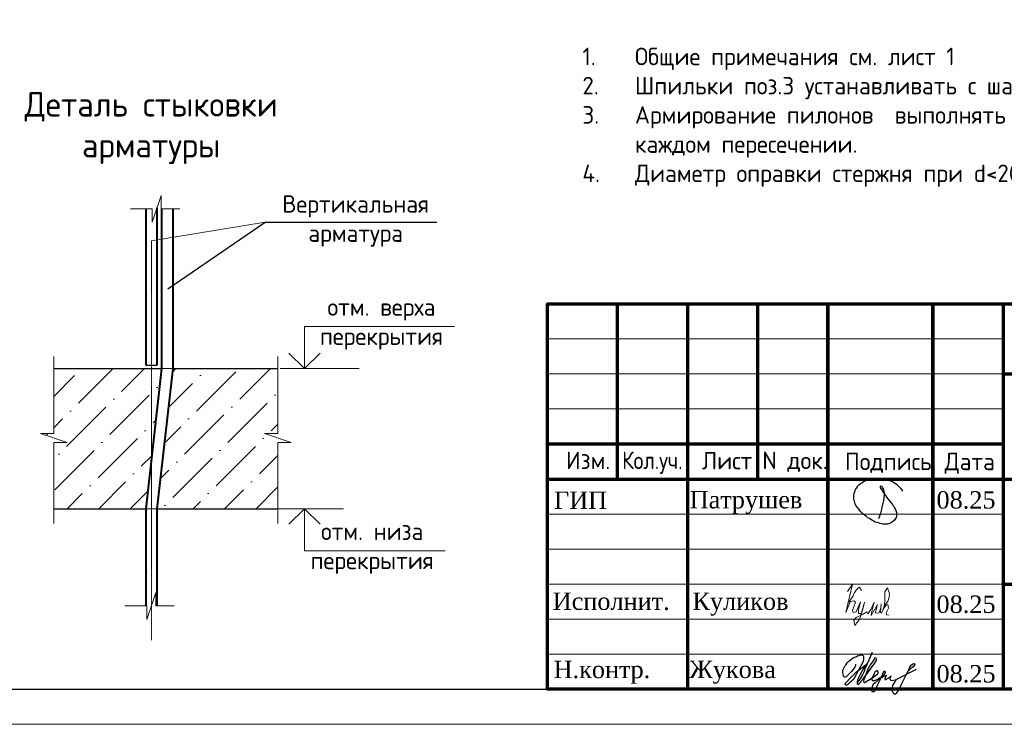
# Model space of a CAD drawing. Header units: millimetres. Extents: x 369815 to 1481759, y -423071 to -27917.
# Tile 272 of 380: x 648328 to 662376, y -331079 to -321023. Entities that reach past the tile are written whole.
import ezdxf

# ---------------------------------------------------------------- set-up
doc = ezdxf.new("R2010")
doc.units = ezdxf.units.MM
doc.linetypes.add('CENTER2', pattern=[28.575, 19.05, -3.175, 3.175, -3.175])
for name, color, linetype in [('PDF7_Text', 7, 'Continuous'), ('PDF8_Text', 7, 'Continuous'), ('ТОЛСТЫЕ_ОСНОВНЫЕ', 6, 'Continuous')]:
    doc.layers.add(name, color=color, linetype=linetype)
for name, color, linetype, lineweight in [('Выноски', 20, 'Continuous', 20), ('подоснова', 151, 'Continuous', 5), ('размер', 1, 'Continuous', 25), ('РАЗМЕРЫ', 1, 'Continuous', 9), ('Рамка', 7, 'Continuous', 70), ('Текст', 7, 'Continuous', 25), ('ТОНКИЕ', 7, 'Continuous', 9)]:
    doc.layers.add(name, color=color, linetype=linetype, lineweight=lineweight)
doc.styles.add('GOST-2.304_Type-B', font='GOST_Common.ttf')
doc.styles.add('PDF Times New Roman', font='times.ttf')
doc.styles.add('style_Tonin', font='simplex.shx', dxfattribs={"width": 0.9})
doc.styles.add('ГОСТ', font='GOST_Common.ttf')
doc.dimstyles.new('20', dxfattribs={"dimtxt": 2.5, "dimasz": 2.5, "dimexe": 1.25, "dimexo": 0.625, "dimtad": 1, "dimdec": 0, "dimlfac": 20, "dimtxsty": 'style_Tonin', "dimblk": 'ARCHTICK', "dimcen": 0, "dimclrt": 256, "dimadec": 0, "dimazin": 0, "dimtfac": 1, "dimtdec": 0, "dimtmove": 0, "dimatfit": 0, "dimfxl": 1, "dimarcsym": 0})

# ---------------------------------------------------------------- blocks, each defined once
blk = doc.blocks.new('11')
at = {"layer": 'Выноски'}
for p, q in [((47944, 66700), (47962, 66737)), ((47962, 66737), (47989, 66781)), ((47989, 66781), (48016, 66806)), ((48016, 66806), (48038, 66823)), ((48038, 66823), (48060, 66786)), ((48060, 66786), (48058, 66769)), ((47885, 66608), (47944, 66700))]:
    blk.add_line(p, q, dxfattribs=at)
blk.add_lwpolyline([(47863, 66761), (47937, 66865), (47843, 66458), (47885, 66564), (47905, 66616), (47954, 66628), (47979, 66606), (47957, 66539), (47937, 66487), (47947, 66458), (47991, 66470), (48051, 66611), (48041, 66569), (48023, 66505), (48023, 66448), (48065, 66448), (48090, 66529), (48110, 66608), (48043, 66369), (47972, 66275), (47954, 66344), (47991, 66389), (48078, 66431), (48142, 66470), (48154, 66441), (48204, 66512), (48246, 66606), (48209, 66455), (48204, 66418), (48295, 66574), (48265, 66463), (48265, 66455), (48312, 66453), (48342, 66529), (48347, 66584), (48337, 66465), (48349, 66453), (48401, 66569), (48443, 66616), (48461, 66678), (48466, 66727), (48436, 66811), (48399, 66754), (48399, 66618), (48389, 66549), (48374, 66507), (48416, 66564), (48441, 66576), (48451, 66524), (48433, 66482), (48419, 66453), (48424, 66428), (48458, 66421)], dxfattribs=at)
blk = doc.blocks.new('яяя')
at = {"lineweight": 30}
for points in [[(345424, 110432), (345425, 110410), (345424, 110397), (345417, 110379), (345406, 110350), (345390, 110319), (345357, 110275), (345310, 110221), (345265, 110176), (345198, 110110), (345161, 110077), (345133, 110066), (345116, 110066), (345102, 110075), (345090, 110091), (345082, 110115), (345074, 110146), (345066, 110182), (345064, 110206), (345067, 110234), (345077, 110278), (345095, 110320), (345114, 110361), (345134, 110395), (345159, 110428), (345195, 110469), (345228, 110506), (345284, 110560), (345331, 110595), (345379, 110625), (345435, 110648), (345486, 110670), (345532, 110686), (345573, 110696), (345605, 110698), (345621, 110695), (345635, 110687), (345648, 110671), (345656, 110649), (345659, 110625), (345659, 110583), (345656, 110553), (345647, 110523), (345635, 110489), (345387, 110033), (345349, 109985), (345311, 109948), (345247, 109889), (345209, 109858), (345192, 109844), (345180, 109837), (345157, 109833), (345150, 109835), (345140, 109842), (345135, 109856), (345138, 109881), (345148, 109892), (345183, 109930), (345267, 110024), (345343, 110105), (345455, 110213), (345617, 110343), (345775, 110456), (345811, 110526), (345838, 110607), (345890, 110740), (345902, 110771), (345698, 110295), (345672, 110226), (345626, 110132), (345572, 110032), (345518, 109953), (345481, 109918), (345497, 110001), (345567, 110147), (345655, 110301), (345760, 110442)], [(345481, 109918), (345476, 109896), (345475, 109874), (345485, 109861), (345506, 109866), (345539, 109891), (345632, 109983), (345968, 110450), (346022, 110527), (346029, 110560), (346027, 110579), (346026, 110590), (346010, 110605), (345993, 110609), (345975, 110601), (345962, 110584), (345954, 110562), (345857, 110421), (345783, 110292), (345741, 110183), (345701, 110079), (345665, 109985), (345660, 109952), (345666, 109929), (345669, 109915), (345682, 109910), (345702, 109914), (345735, 109941), (345846, 110007), (346065, 110160), (346075, 110193), (346070, 110217), (346066, 110236), (346052, 110241), (346030, 110241), (346007, 110228), (345978, 110203), (345960, 110164), (345892, 110010), (345895, 109986), (345904, 109966), (345925, 109964), (345969, 109968), (346045, 110000), (346218, 110114), (346261, 110154), (346280, 110184), (346282, 110210), (346278, 110225), (346263, 110229), (346241, 110222), (346220, 110198), (346162, 110049), (345989, 109904), (345932, 109849), (345906, 109805), (345891, 109739), (345890, 109690), (345899, 109652), (345924, 109647), (345956, 109655), (345980, 109674), (346058, 109838), (346158, 110046), (346261, 110098), (346314, 110120), (346292, 110079), (346269, 110036), (346261, 110008), (346267, 109998), (346293, 109998), (346363, 110039), (346445, 110095), (346421, 110068), (346414, 110040), (346407, 110011), (346416, 109990), (346466, 109972), (346509, 109977), (346574, 109984), (347172, 110293)], [(346586, 109971), (346543, 109917), (346509, 109873), (346489, 109825), (346475, 109767), (346472, 109710), (346478, 109675), (346485, 109641), (346501, 109621), (346517, 109602), (346542, 109589), (346568, 109592), (346605, 109620), (346680, 109731), (346736, 109842), (346865, 110115), (346962, 110290), (346969, 110318), (346979, 110360), (347013, 110403), (347056, 110434), (347091, 110450), (347109, 110450), (347121, 110434), (347115, 110405), (347072, 110355), (347012, 110307), (346924, 110222)]]:
    blk.add_lwpolyline(points, dxfattribs=at)
blk = doc.blocks.new('Патрушев')
at = {"color": 5, "lineweight": 25}
blk.add_lwpolyline([(58.5, -35.09), (59.7, -31.98), (60.22, -29.81), (60.47, -28.76), (60.76, -27.56), (61.06, -26.32), (61.37, -24.67), (61.64, -22.98), (61.77, -21.63), (61.83, -20.46), (61.74, -19.5), (61.5, -18.56), (61.27, -17.93), (60.96, -17.34), (60.63, -16.86), (60.45, -16.66), (60.39, -16.62), (60.25, -16.53), (60.03, -16.42), (59.74, -16.36), (59.56, -16.39), (59.41, -16.5), (59.32, -16.73), (59.32, -16.96), (59.41, -17.15), (61.8, -21.04), (63.12, -22.91), (63.7, -23.61), (64.53, -24.59), (65.48, -25.87), (66.43, -27.07), (66.87, -27.73), (67.42, -28.44), (67.68, -28.93), (68, -29.52), (68.38, -30.41), (68.65, -31), (68.82, -31.71), (68.89, -32.2), (68.93, -32.68), (68.9, -33.35), (68.81, -33.79), (68.57, -34.59), (68.27, -35.18), (67.92, -35.7), (67.56, -36.23), (66.92, -36.75), (66.44, -37.14), (65.93, -37.49), (65.34, -37.85), (64.79, -38.12), (64.12, -38.33), (63.56, -38.4), (62.54, -38.51), (61.58, -38.47), (60.89, -38.38), (60.1, -38.27), (59.25, -38.05), (58.41, -37.75), (57.66, -37.55), (56.61, -37.27), (55.88, -36.92), (54.92, -36.35), (53.85, -35.72), (53.05, -35.25), (52.17, -34.73), (51.27, -34.08), (50.13, -33.27), (49.09, -32.31), (47.96, -31.09), (47.07, -29.92), (46.05, -28.68), (45.23, -27.65), (44.74, -26.54), (44.28, -25.09), (44.05, -24.29), (43.98, -23.29), (43.94, -22.47), (43.99, -21.49), (44.18, -20.57), (44.46, -19.97), (44.74, -19.1), (45.02, -18.24), (45.49, -17.42), (45.85, -16.92), (46.39, -16.14), (46.99, -15.53), (47.83, -14.81), (48.65, -14.29), (49.43, -13.79), (50.53, -13.27), (51.57, -12.89), (52.65, -12.48), (54.17, -12.1), (55.44, -11.87), (56.95, -11.79), (58.35, -11.79), (59.63, -11.91), (61, -12.05), (62.71, -12.35), (64.46, -12.88), (66.16, -13.58), (67.55, -14.27), (68.88, -15.13), (70.02, -16.25), (71.14, -17.49), (71.67, -18.26), (72.28, -19.27)], dxfattribs=at)
blk = doc.blocks.new('штамп кж1.1')
at = {"layer": 'Рамка', "color": 7}
for p, q in [((405358, -83134), (405358, -80634)), ((407358, -83134), (407358, -80634)), ((410858, -81634), (422858, -81634)), ((404358, -82634), (410858, -82634)), ((404358, -83134), (422858, -83134)), ((410858, -84634), (422858, -84634))]:
    blk.add_line(p, q, dxfattribs=at)
at = {"layer": 'Рамка'}
for p, q in [((406358, -86134), (406358, -80634)), ((408358, -86134), (408358, -80634)), ((408358, -80634), (408358, -86134)), ((409858, -80634), (409858, -86134)), ((409858, -86134), (409858, -80634)), ((410858, -80634), (410858, -86134))]:
    blk.add_line(p, q, dxfattribs=at)
at = {"layer": 'Рамка', "color": 7, "lineweight": 15}
for p, q in [((404358, -81134), (410858, -81134)), ((404358, -81634), (410858, -81634)), ((404358, -82134), (410858, -82134)), ((404358, -83634), (410858, -83634)), ((404358, -84134), (410858, -84134)), ((404358, -84634), (410858, -84634)), ((404358, -85134), (410858, -85134)), ((404358, -85634), (410858, -85634))]:
    blk.add_line(p, q, dxfattribs=at)
at = {"layer": 'Рамка'}
blk.add_lwpolyline([(422858, -86134), (404358, -86134), (404358, -80634), (422858, -80634)], close=True, dxfattribs=at)
at = {"color": 5, "xscale": 24.5, "yscale": 24.5, "zscale": 24.5}
blk.add_blockref('Патрушев', (407651, -82836), dxfattribs=at)
at = {"color": 2, "lineweight": 60, "xscale": 0.5, "yscale": 0.5, "zscale": 0.5}
blk.add_blockref('яяя', (236038, -140993), dxfattribs=at)
at = {"layer": 'Выноски', "color": 0}
blk.add_blockref('11', (360773, -151499), dxfattribs=at)
at = {"layer": 'PDF7_Text', "char_height": 248, "attachment_point": 7, "style": 'PDF Times New Roman'}
for s, insert in [('08.25', (409908, -83561)), ('Патрушев', (406387, -83634)), ('08.25', (409908, -85050)), ('Жукова', (406381, -86056)), ('08.25', (409908, -86042))]:
    blk.add_mtext(s, dxfattribs=dict(at, insert=insert))
at = {"layer": 'PDF7_Text', "insert": (406426, -85084), "char_height": 247.95, "attachment_point": 7, "style": 'PDF Times New Roman'}
blk.add_mtext_dynamic_manual_height_columns('{\\C256;Куликов}', width=2000, gutter_width=1250, heights=[0], dxfattribs=at)
at = {"layer": 'PDF8_Text', "char_height": 248, "attachment_point": 7, "style": 'PDF Times New Roman'}
for s, insert in [('ГИП', (404451, -83561)), ('Исполнит.', (404432, -85007)), ('Н.контр.', (404445, -86056))]:
    blk.add_mtext(s, dxfattribs=dict(at, insert=insert))
at = {"layer": 'Текст', "color": 7, "style": 'ГОСТ'}
for s, p in [('Изм.', (404622, -82993)), ('Лист', (406561, -82996)), ('N док.', (407423, -82993)), ('Подпись', (408601, -83008)), ('Дата', (410023, -83008))]:
    blk.add_text(s, height=250, dxfattribs=at).set_placement(p)
at = {"layer": 'Текст', "color": 7, "style": 'ГОСТ', "width": 0.9}
blk.add_text('Кол.уч.', height=250, dxfattribs=at).set_placement((405423, -82992))
at = {"layer": 'Текст', "color": 7, "attachment_point": 1, "style": 'ГОСТ'}
for s, width, heights, insert, char_height in [('\\pi594.35517;{\\fTimes New Roman|b0|i0|c204|p18;\\C256;Строительство жилого комплекса со  встроенными помещениями \\P\\pi1441.86779;общественного-делового, коммерческого назначения и \\P\\pi41.3631;поликлиническим учреждением по адресу: г. Чита, ул. 1-я Коллективная}', 11543.07, [0], (411117, -81801), 250), ('\\pi389.01406;{\\fTimes New Roman|b0|i0|c204|p18;\\C256;«Жилой дом со встроенными помещениями \\P\\pi641.91601;общественно-делового и коммерческого \\P\\pi302.06381;назначения на первом этаже здания», поз. 3.1\\P}', 7000, [1500], (410844, -83331), 225)]:
    blk.add_mtext_dynamic_manual_height_columns(s, width=width, gutter_width=12.5, heights=heights, dxfattribs=dict(at, insert=insert, char_height=char_height))
blk = doc.blocks.new('*U78')
at = {"layer": 'ТОЛСТЫЕ_ОСНОВНЫЕ', "color": 6}
blk.add_lwpolyline([(20, 5), (415, 5), (415, 292), (20, 292)], close=True, dxfattribs=at)
at = {"layer": 'ТОНКИЕ'}
blk.add_lwpolyline([(0, 0), (420, 0), (420, 297), (0, 297)], close=True, dxfattribs=at)
blk = doc.blocks.new('_ArchTick')
at = {"color": 0, "linetype": 'ByBlock', "const_width": 0.15}
blk.add_lwpolyline([(-0.5, -0.5), (0.5, 0.5)], dxfattribs=at)

msp = doc.modelspace()

# ---------------------------------------------------------------- hatches: boundary and pattern name
at = {"lineweight": 5}
h = msp.add_hatch(dxfattribs=at)
h.set_pattern_fill('ANSI36', color=256, scale=100, style=0)
h.set_pattern_definition([(45, (461308.92, -390873.76), (168.3798, 617.3926), [793.75, -158.75, 0, -158.75])])
h.paths.add_polyline_path([(650352.3, -326001.9), (650208.1, -326001.9), (650208.1, -327277.8)])
h.paths.add_polyline_path([(652010.4, -326001.9), (650512.3, -326001.9), (650286.3, -328001.9), (652010.4, -328001.9), (652010.4, -327057.3), (652201.7, -327057.3), (651819.2, -326929.8), (652010.4, -326929.8)])
h.paths.add_polyline_path([(650208.1, -326001.9), (648813.6, -326001.9), (648813.6, -326929.8), (648622.3, -326929.8), (649004.8, -327057.3), (648813.6, -327057.3), (648813.6, -328001.9), (650126.3, -328001.9), (650208.1, -327277.8)])

# ---------------------------------------------------------------- linework, layer by layer
at = {"color": 0, "lineweight": 40}
for p, q in [((650126.3, -323720.4, -3100), (650126.3, -325951.9, -3100)), ((650286.3, -323710.6, -3100), (650286.3, -325951.9, -3100))]:
    msp.add_line(p, q, dxfattribs=at)
at = {"lineweight": 20}
for p, q in [((650208.1, -324177.5, -3100), (651828.7, -323914.3, -3100)), ((651922.1, -328001.9, -3100), (652947.8, -328001.9, -3100))]:
    msp.add_line(p, q, dxfattribs=at)
at = {"color": 0, "linetype": 'CENTER2', "lineweight": 18}
msp.add_line((650208.1, -324177.5, -3100), (650208.1, -329879.4, -3100), dxfattribs=at)
at = {"color": 0, "lineweight": 30}
for p, q in [((648813.6, -326001.9, -3100), (650352.3, -326001.9, -3100)), ((650126.3, -325951.9, -3100), (650286.3, -325951.9, -3100)), ((650512.3, -326001.9, -3100), (652010.4, -326001.9, -3100)), ((648810.7, -328001.9, -3100), (650126.3, -328001.9, -3100)), ((650286.3, -328001.9, -3100), (652007.6, -328001.9, -3100))]:
    msp.add_line(p, q, dxfattribs=at)
at = {"lineweight": 15}
for p, q in [((650352.3, -326001.9, -3100), (650512.3, -326001.9, -3100)), ((650126.3, -328001.9, -3100), (650286.3, -328001.9, -3100))]:
    msp.add_line(p, q, dxfattribs=at)
at = {"lineweight": 20, "ltscale": 50}
msp.add_line((652043.2, -326001.9, -3100), (653170.2, -326001.9, -3100), dxfattribs=at)
at = {"linetype": 'ByBlock', "lineweight": 18, "elevation": -3100}
for points in [[(649907.5, -323722.4), (650218.6, -323722.4), (650218.6, -323913.7), (650346.1, -323531.1), (650346.1, -323722.4), (650610.4, -323722.4)], [(648813.6, -325828.7), (648813.6, -326929.8), (648622.3, -326929.8), (649004.8, -327057.3), (648813.6, -327057.3), (648813.6, -328214.2)], [(652010.4, -325828.7), (652010.4, -326929.8), (651819.2, -326929.8), (652201.7, -327057.3), (652010.4, -327057.3), (652010.4, -328214.2)], [(649829.4, -329390), (650140.5, -329390), (650140.5, -329581.3), (650268, -329198.8), (650268, -329390), (650532.4, -329390)]]:
    msp.add_lwpolyline(points, dxfattribs=at)
at = {"color": 0, "lineweight": 40, "elevation": -3100}
for points in [[(650352.3, -323722.4), (650352.3, -326001.9), (650126.3, -328001.9), (650126.3, -329390)], [(650512.3, -323722.4), (650512.3, -326001.9), (650286.3, -328001.9), (650286.3, -329390)]]:
    msp.add_lwpolyline(points, dxfattribs=at)
at = {"lineweight": 30, "elevation": -3100}
for points in [[(652613.3, -325781.2), (652390.3, -326001.9), (652167.3, -325781.2)], [(652613.3, -328222.5), (652390.3, -328001.9), (652167.3, -328222.5)]]:
    msp.add_lwpolyline(points, dxfattribs=at)
at = {"layer": 'подоснова', "elevation": -3100}
for points in [[(652390.3, -326001.9), (652390.3, -325401.9), (654531.9, -325401.9)], [(652390.3, -328001.9), (652390.3, -328601.9), (654399.1, -328601.9)]]:
    msp.add_lwpolyline(points, dxfattribs=at)

# ---------------------------------------------------------------- block references
at = {"xscale": 100, "yscale": 100, "zscale": 100}
msp.add_blockref('*U78', (632858.9, -331078.5, 3100), dxfattribs=at)
at = {"layer": 'размер'}
for p in [(72562.5, -244243.4, 3100), (116435.2, -244243.4, 3100), (161542.1, -244243.4, 3100), (206588.2, -244243.4, 3100), (251500.6, -244444.3, 3100)]:
    msp.add_blockref('штамп кж1.1', p, dxfattribs=at)

# ---------------------------------------------------------------- texts
at = {"ltscale": 100, "char_height": 250, "width": 17398.124, "attachment_point": 1, "style": 'GOST-2.304_Type-B'}
for insert in [(521291.1, -321222.3, 3100), (566398, -321222.3, 3100), (611444.1, -321222.3, 3100), (656356.5, -321423.2, 3100)]:
    msp.add_mtext('\\pi-750,l750,t750,5000;1.^IОбщие примечания см. лист 1\\P2.^IШпильки поз.3 устанавливать с шагом 400 по вертикали и с шагом  400 по горизонтали .\\P3.^IАрмирование пилонов  выполнять отдельными стержнями. Арматуру вязать вязальной проволокой в каждом пересечении.\\P{\\C7;4.^IДиаметр оправки стержня при d<20мм - 5d, при d≥20мм - 8d}', dxfattribs=dict(at, insert=insert))
at = {"layer": 'РАЗМЕРЫ', "attachment_point": 5, "style": 'GOST-2.304_Type-B'}
for s, insert, char_height in [('Деталь стыковки\\Pарматуры ', (650203, -322570.3), 350), ('Вертикальная\\Pарматура', (653121.9, -323895.2), 250), ('отм. верха \\Pперекрытия', (653489.6, -325365.7), 250), ('отм. низа \\Pперекрытия', (653356.8, -328565.7), 250)]:
    msp.add_mtext_dynamic_manual_height_columns(s, width=3941.213, gutter_width=625, heights=[0], dxfattribs=dict(at, insert=insert, char_height=char_height))
at = {"layer": 'Текст', "color": 7, "char_height": 250, "attachment_point": 1, "style": 'ГОСТ'}
for s, insert in [('\\pi3500;\\P\\pi1471.59091;{\\C0;План пилонов} 14-го этажа{\\H1.83333x; }', (483420.8, -328877.6, 3100)), ('\\pi3500;{\\C256;\\P\\pi2321.59091;Пилон П1 (14 ЭТ)}', (527293.5, -328877.6, 3100)), ('\\pi3500;{\\C256;\\P\\pi2296.59091;Пилон П2 (14 ЭТ)}', (572400.4, -328877.6, 3100)), ('\\pi3500;{\\C256;\\P\\pi2284.09091;Пилон П4 (14 ЭТ)}', (617446.5, -328877.6, 3100))]:
    msp.add_mtext_dynamic_manual_height_columns(s, width=7000, gutter_width=12.5, heights=[1500], dxfattribs=dict(at, insert=insert))

# ---------------------------------------------------------------- leaders
at = {"layer": 'подоснова', "has_arrowhead": 0}
msp.add_leader([(650443.1, -324862.1, -3100), (651828.7, -323914.3, -3100), (654280.1, -323914.3, -3100)], dimstyle='20', override={"dimasz": 1.5, "dimldrblk": 'Dot'}, dxfattribs=at)

doc.saveas('drawing.dxf')
